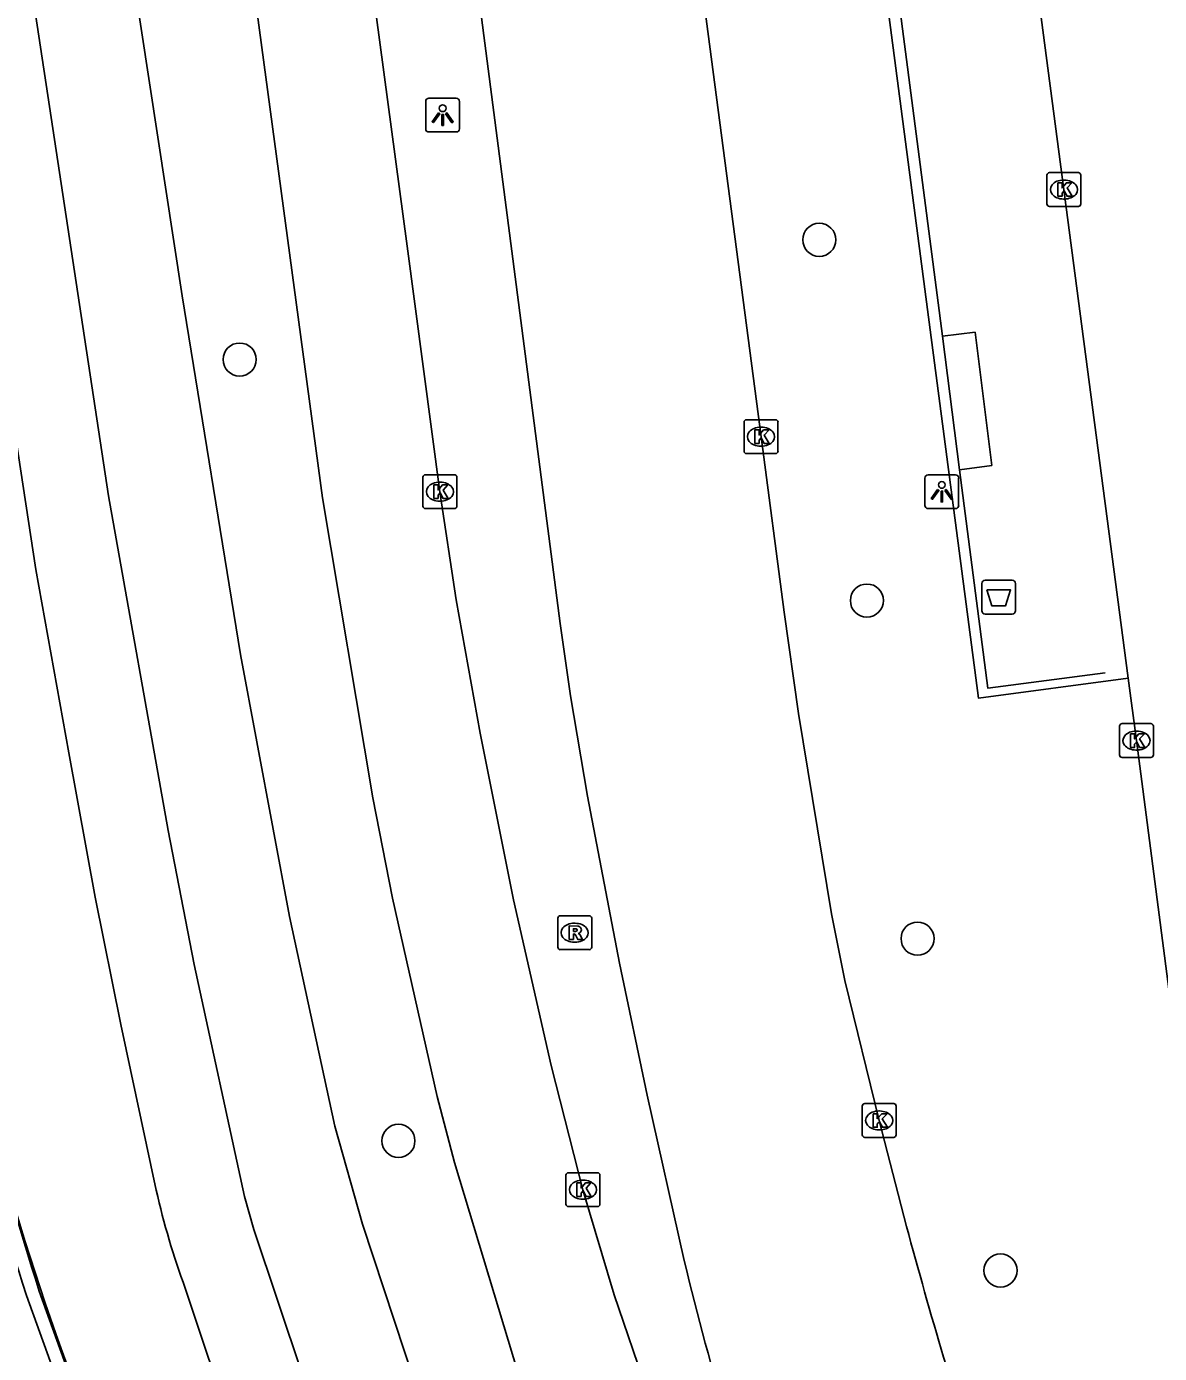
# Model space of a CAD drawing. Extents: x 160557 to 161245, y 385330 to 386505.
# Drawn here: x 161049.06 to 161082.52, y 386380.45 to 386419.63 of the extents above; entities that cross this region are included whole.
import ezdxf

# ---------------------------------------------------------------- set-up
doc = ezdxf.new("R2010")
doc.units = 0
for name, color, linetype in [('IMGEO_Afvalbak', 7, 'Continuous'), ('IMGEO_Boom', 7, 'Continuous'), ('IMGEO_Fietspad_gesloten', 7, 'Continuous'), ('IMGEO_Haag', 7, 'Continuous'), ('IMGEO_Hek', 7, 'Continuous'), ('IMGEO_Kolk', 7, 'Continuous'), ('IMGEO_Lichtpunt', 7, 'Continuous'), ('IMGEO_OVBaan_gesloten', 7, 'Continuous'), ('IMGEO_Rijbaan_regionaal_gesloten', 7, 'Continuous'), ('IMGEO_Rioolput', 7, 'Continuous'), ('IMGEO_Voetpad_open', 7, 'Continuous')]:
    doc.layers.add(name, color=color, linetype=linetype)

msp = doc.modelspace()

# ---------------------------------------------------------------- linework, layer by layer
at = {"layer": 'IMGEO_Afvalbak'}
for p, q in [((161077.274, 386402.383), (161077.274, 386403.183)), ((161077.274, 386403.183), (161077.274, 386402.383)), ((161077.374, 386403.283), (161078.164, 386403.283)), ((161078.164, 386403.283), (161077.374, 386403.283)), ((161078.264, 386403.183), (161078.264, 386402.383)), ((161078.264, 386402.383), (161078.264, 386403.183)), ((161078.164, 386402.283), (161077.374, 386402.283)), ((161077.374, 386402.283), (161078.164, 386402.283))]:
    msp.add_line(p, q, dxfattribs=at)
msp.add_lwpolyline([(161077.417, 386402.997), (161078.121, 386402.997), (161077.972, 386402.527), (161077.566, 386402.527), (161077.417, 386402.997)], dxfattribs=at)
for centre, start, end in [((161077.374, 386403.183), 90, 180), ((161077.374, 386403.183), 90, 180), ((161078.164, 386403.183), 0, 90), ((161078.164, 386403.183), 360, 90), ((161077.374, 386402.383), 180, 270), ((161077.374, 386402.383), 180, 270), ((161078.164, 386402.383), 270, 0), ((161078.164, 386402.383), 270, 0)]:
    msp.add_arc(centre, 0.1, start, end, dxfattribs=at)
at = {"layer": 'IMGEO_Boom'}
for centre in [(161072.471, 386413.333), (161055.354, 386409.796), (161073.878, 386402.681), (161075.374, 386392.7), (161060.043, 386386.729), (161077.822, 386382.903)]:
    msp.add_circle(centre, 0.489, dxfattribs=at)
at = {"layer": 'IMGEO_Fietspad_gesloten'}
for points in [[(161077.526, 386327.456), (161070.293, 386345.132), (161062.895, 386363.243), (161062.156, 386365.13), (161061.489, 386367.043), (161055.778, 386384.113), (161055.496, 386385.09), (161054.016, 386391.936), (161053.244, 386395.895), (161051.479, 386405.774), (161048.936, 386422.601), (161048.635, 386424.601), (161048.264, 386426.578), (161044.894, 386443.483)], [(161081.617, 386325.565), (161080.28, 386328.88), (161071.84, 386349.526), (161064.471, 386367.794), (161063.677, 386370.037), (161058.979, 386384.275), (161058.17, 386387.166), (161056.829, 386393.358), (161055.379, 386401.089), (161053.657, 386411.675), (161051.251, 386427.35), (161049.75, 386434.285)]]:
    msp.add_lwpolyline(points, dxfattribs=at)
at = {"layer": 'IMGEO_Haag'}
for points in [[(161049.061, 386382.167), (161058.227, 386356.744)], [(161058.603, 386356.88), (161049.439, 386382.297)]]:
    msp.add_lwpolyline(points, dxfattribs=at)
for centre, radius, start, end in [((161121.521, 386405.794), 76.215, 188.96839, 198.05961), ((161121.412, 386405.769), 75.704, 188.95983, 198.06243)]:
    msp.add_arc(centre, radius, start, end, dxfattribs=at)
at = {"layer": 'IMGEO_Hek'}
for points in [[(161076.111, 386410.488), (161074.271, 386424.635)], [(161080.909, 386400.545), (161077.45, 386400.095), (161076.611, 386406.542)]]:
    msp.add_lwpolyline(points, dxfattribs=at)
msp.add_arc((161115.93, 386404.501), 70.051, 188.64828, 201.13364, dxfattribs=at)
at = {"layer": 'IMGEO_Kolk'}
for p, q in [((161079.27, 386415.316), (161080.122, 386415.316)), ((161079.195, 386414.39), (161079.195, 386415.242)), ((161079.683, 386415.096), (161079.708, 386415.096)), ((161080.196, 386415.242), (161080.196, 386414.39)), ((161079.706, 386414.536), (161079.681, 386414.536)), ((161080.122, 386414.316), (161079.27, 386414.316)), ((161070.251, 386407.094), (161070.251, 386407.946)), ((161070.326, 386408.02), (161071.178, 386408.02)), ((161071.252, 386407.946), (161071.252, 386407.094)), ((161070.739, 386407.8), (161070.764, 386407.8)), ((161070.762, 386407.24), (161070.737, 386407.24)), ((161071.178, 386407.02), (161070.326, 386407.02)), ((161060.768, 386405.47), (161060.768, 386406.322)), ((161060.843, 386406.396), (161061.695, 386406.396)), ((161061.769, 386406.322), (161061.769, 386405.47)), ((161061.256, 386406.176), (161061.281, 386406.176)), ((161061.279, 386405.616), (161061.254, 386405.616)), ((161061.695, 386405.396), (161060.843, 386405.396)), ((161081.337, 386398.122), (161081.337, 386398.974)), ((161081.412, 386399.048), (161082.264, 386399.048)), ((161082.338, 386398.974), (161082.338, 386398.122)), ((161081.825, 386398.828), (161081.85, 386398.828)), ((161081.848, 386398.268), (161081.823, 386398.268)), ((161082.264, 386398.048), (161081.412, 386398.048)), ((161073.741, 386386.906), (161073.741, 386387.758)), ((161073.816, 386387.832), (161074.668, 386387.832)), ((161074.229, 386387.612), (161074.254, 386387.612)), ((161074.742, 386387.758), (161074.742, 386386.906)), ((161074.668, 386386.832), (161073.816, 386386.832)), ((161074.252, 386387.052), (161074.227, 386387.052)), ((161064.991, 386384.863), (161064.991, 386385.715)), ((161065.066, 386385.789), (161065.918, 386385.789)), ((161065.479, 386385.569), (161065.504, 386385.569)), ((161065.992, 386385.715), (161065.992, 386384.863)), ((161065.918, 386384.789), (161065.066, 386384.789)), ((161065.502, 386385.009), (161065.477, 386385.009))]:
    msp.add_line(p, q, dxfattribs=at)
for points in [[(161079.27, 386415.316), (161080.122, 386415.316)], [(161079.195, 386414.39), (161079.195, 386415.242)], [(161079.516, 386415.016), (161079.639, 386415.016), (161079.639, 386414.865), (161079.769, 386415.016), (161079.933, 386415.016), (161079.787, 386414.865), (161079.94, 386414.616), (161079.788, 386414.616), (161079.703, 386414.78), (161079.639, 386414.713), (161079.639, 386414.616), (161079.516, 386414.616), (161079.516, 386415.016)], [(161080.196, 386415.242), (161080.196, 386414.39)], [(161080.122, 386414.316), (161079.27, 386414.316)], [(161070.251, 386407.094), (161070.251, 386407.946)], [(161070.326, 386408.02), (161071.178, 386408.02)], [(161071.252, 386407.946), (161071.252, 386407.094)], [(161070.572, 386407.72), (161070.695, 386407.72), (161070.695, 386407.569), (161070.825, 386407.72), (161070.989, 386407.72), (161070.843, 386407.569), (161070.996, 386407.32), (161070.844, 386407.32), (161070.759, 386407.484), (161070.695, 386407.417), (161070.695, 386407.32), (161070.572, 386407.32), (161070.572, 386407.72)], [(161071.178, 386407.02), (161070.326, 386407.02)], [(161060.768, 386405.47), (161060.768, 386406.322)], [(161060.843, 386406.396), (161061.695, 386406.396)], [(161061.769, 386406.322), (161061.769, 386405.47)], [(161061.089, 386406.096), (161061.212, 386406.096), (161061.212, 386405.945), (161061.342, 386406.096), (161061.506, 386406.096), (161061.36, 386405.945), (161061.513, 386405.696), (161061.361, 386405.696), (161061.276, 386405.86), (161061.212, 386405.793), (161061.212, 386405.696), (161061.089, 386405.696), (161061.089, 386406.096)], [(161061.695, 386405.396), (161060.843, 386405.396)], [(161081.337, 386398.122), (161081.337, 386398.974)], [(161081.412, 386399.048), (161082.264, 386399.048)], [(161082.338, 386398.974), (161082.338, 386398.122)], [(161081.658, 386398.748), (161081.781, 386398.748), (161081.781, 386398.597), (161081.911, 386398.748), (161082.075, 386398.748), (161081.929, 386398.597), (161082.082, 386398.348), (161081.93, 386398.348), (161081.845, 386398.512), (161081.781, 386398.445), (161081.781, 386398.348), (161081.658, 386398.348), (161081.658, 386398.748)], [(161082.264, 386398.048), (161081.412, 386398.048)], [(161073.741, 386386.906), (161073.741, 386387.758)], [(161073.816, 386387.832), (161074.668, 386387.832)], [(161074.062, 386387.532), (161074.185, 386387.532), (161074.185, 386387.381), (161074.315, 386387.532), (161074.479, 386387.532), (161074.333, 386387.381), (161074.486, 386387.132), (161074.334, 386387.132), (161074.249, 386387.296), (161074.185, 386387.229), (161074.185, 386387.132), (161074.062, 386387.132), (161074.062, 386387.532)], [(161074.742, 386387.758), (161074.742, 386386.906)], [(161074.668, 386386.832), (161073.816, 386386.832)], [(161064.991, 386384.863), (161064.991, 386385.715)], [(161065.066, 386385.789), (161065.918, 386385.789)], [(161065.992, 386385.715), (161065.992, 386384.863)], [(161065.312, 386385.489), (161065.435, 386385.489), (161065.435, 386385.338), (161065.565, 386385.489), (161065.729, 386385.489), (161065.583, 386385.338), (161065.736, 386385.089), (161065.584, 386385.089), (161065.499, 386385.253), (161065.435, 386385.186), (161065.435, 386385.089), (161065.312, 386385.089), (161065.312, 386385.489)], [(161065.918, 386384.789), (161065.066, 386384.789)]]:
    msp.add_lwpolyline(points, dxfattribs=at)
for centre, start, end in [((161079.272, 386415.24), 91.552, 178.448), ((161079.272, 386415.24), 91.552, 178.448), ((161080.12, 386415.24), 1.552, 88.448), ((161080.12, 386415.24), 1.552, 88.448), ((161079.272, 386414.392), 181.552, 268.448), ((161079.272, 386414.392), 181.552, 268.448), ((161080.12, 386414.392), 271.552, 358.448), ((161080.12, 386414.392), 271.552, 358.448), ((161070.328, 386407.944), 91.552, 178.448), ((161070.328, 386407.944), 91.552, 178.448), ((161071.176, 386407.944), 1.552, 88.448), ((161071.176, 386407.944), 1.552, 88.448), ((161070.328, 386407.096), 181.552, 268.448), ((161070.328, 386407.096), 181.552, 268.448), ((161071.176, 386407.096), 271.552, 358.448), ((161071.176, 386407.096), 271.552, 358.448), ((161060.845, 386406.32), 91.552, 178.448), ((161060.845, 386406.32), 91.552, 178.448), ((161061.693, 386406.32), 1.552, 88.448), ((161061.693, 386406.32), 1.552, 88.448), ((161060.845, 386405.472), 181.552, 268.448), ((161060.845, 386405.472), 181.552, 268.448), ((161061.693, 386405.472), 271.552, 358.448), ((161061.693, 386405.472), 271.552, 358.448), ((161081.414, 386398.972), 91.552, 178.448), ((161081.414, 386398.972), 91.552, 178.448), ((161082.262, 386398.972), 1.552, 88.448), ((161082.262, 386398.972), 1.552, 88.448), ((161081.414, 386398.124), 181.552, 268.448), ((161081.414, 386398.124), 181.552, 268.448), ((161082.262, 386398.124), 271.552, 358.448), ((161082.262, 386398.124), 271.552, 358.448), ((161073.818, 386387.756), 91.552, 178.448), ((161073.818, 386387.756), 91.552, 178.448), ((161074.666, 386387.756), 1.552, 88.448), ((161074.666, 386387.756), 1.552, 88.448), ((161073.818, 386386.908), 181.552, 268.448), ((161073.818, 386386.908), 181.552, 268.448), ((161074.666, 386386.908), 271.552, 358.448), ((161074.666, 386386.908), 271.552, 358.448), ((161065.068, 386385.713), 91.552, 178.448), ((161065.068, 386385.713), 91.552, 178.448), ((161065.916, 386385.713), 1.552, 88.448), ((161065.916, 386385.713), 1.552, 88.448), ((161065.068, 386384.865), 181.552, 268.448), ((161065.068, 386384.865), 181.552, 268.448), ((161065.916, 386384.865), 271.552, 358.448), ((161065.916, 386384.865), 271.552, 358.448)]:
    msp.add_arc(centre, 0.0765, start, end, dxfattribs=at)
for centre, major_axis, ratio, start_param, end_param in [((161079.682, 386414.816), (-0.387, 0.002), 0.722429, 4.712389, 7.853982), ((161079.707, 386414.816), (-0.39, 0.002), 0.717154, 1.570796, 4.712389), ((161070.738, 386407.52), (-0.387, 0.002), 0.722429, 4.712389, 7.853982), ((161070.763, 386407.52), (-0.39, 0.002), 0.717154, 1.570796, 4.712389), ((161061.255, 386405.896), (-0.387, 0.002), 0.722429, 4.712389, 7.853982), ((161061.28, 386405.896), (-0.39, 0.002), 0.717154, 1.570796, 4.712389), ((161081.824, 386398.548), (-0.387, 0.002), 0.722429, 4.712389, 7.853982), ((161081.849, 386398.548), (-0.39, 0.002), 0.717154, 1.570796, 4.712389), ((161074.228, 386387.332), (-0.387, 0.002), 0.722429, 4.712389, 7.853982), ((161074.253, 386387.332), (-0.39, 0.002), 0.717154, 1.570796, 4.712389), ((161065.478, 386385.289), (-0.387, 0.002), 0.722429, 4.712389, 7.853982), ((161065.503, 386385.289), (-0.39, 0.002), 0.717154, 1.570796, 4.712389)]:
    msp.add_ellipse(centre, major_axis=major_axis, ratio=ratio, start_param=start_param, end_param=end_param, dxfattribs=at)
at = {"layer": 'IMGEO_Lichtpunt'}
for p, q in [((161060.85, 386417.417), (161060.85, 386416.61)), ((161060.85, 386417.417), (161060.85, 386416.61)), ((161061.752, 386417.512), (161060.944, 386417.512)), ((161061.752, 386417.512), (161060.944, 386417.512)), ((161061.846, 386416.61), (161061.846, 386417.417)), ((161061.846, 386416.61), (161061.846, 386417.417)), ((161060.944, 386416.516), (161061.752, 386416.516)), ((161060.944, 386416.516), (161061.752, 386416.516)), ((161075.591, 386406.298), (161075.591, 386405.491)), ((161075.591, 386406.298), (161075.591, 386405.491)), ((161076.493, 386406.393), (161075.685, 386406.393)), ((161076.493, 386406.393), (161075.685, 386406.393)), ((161076.587, 386405.491), (161076.587, 386406.298)), ((161076.587, 386405.491), (161076.587, 386406.298)), ((161075.685, 386405.397), (161076.493, 386405.397)), ((161075.685, 386405.397), (161076.493, 386405.397))]:
    msp.add_line(p, q, dxfattribs=at)
for points in [[(161061.224, 386417.081), (161061.263, 386417.053), (161061.075, 386416.791), (161061.037, 386416.818), (161061.224, 386417.081)], [(161061.326, 386417.033), (161061.373, 386417.033), (161061.373, 386416.711), (161061.326, 386416.711), (161061.326, 386417.033)], [(161061.436, 386417.053), (161061.474, 386417.08), (161061.661, 386416.818), (161061.622, 386416.79), (161061.436, 386417.053)], [(161075.965, 386405.962), (161076.004, 386405.934), (161075.816, 386405.672), (161075.778, 386405.699), (161075.965, 386405.962)], [(161076.067, 386405.914), (161076.114, 386405.914), (161076.114, 386405.592), (161076.067, 386405.592), (161076.067, 386405.914)], [(161076.177, 386405.934), (161076.215, 386405.961), (161076.402, 386405.699), (161076.363, 386405.671), (161076.177, 386405.934)]]:
    msp.add_lwpolyline(points, dxfattribs=at)
for centre in [(161061.349, 386417.215), (161076.09, 386406.096)]:
    msp.add_circle(centre, 0.0994, dxfattribs=at)
for centre, start, end in [((161060.944, 386417.417), 90, 180), ((161060.944, 386417.417), 90, 180), ((161061.752, 386417.417), 0, 90), ((161061.752, 386417.417), 0, 90), ((161060.944, 386416.61), 180, 270), ((161060.944, 386416.61), 180, 270), ((161061.752, 386416.61), 270, 0), ((161061.752, 386416.61), 270, 360), ((161075.685, 386406.298), 90, 180), ((161075.685, 386406.298), 90, 180), ((161076.493, 386406.298), 0, 90), ((161076.493, 386406.298), 0, 90), ((161075.685, 386405.491), 180, 270), ((161075.685, 386405.491), 180, 270), ((161076.493, 386405.491), 270, 0), ((161076.493, 386405.491), 270, 360)]:
    msp.add_arc(centre, 0.0946, start, end, dxfattribs=at)
at = {"layer": 'IMGEO_OVBaan_gesloten'}
for points in [[(161073.808, 386448.382), (161074.194, 386447.083), (161075.093, 386443.972), (161075.598, 386442.03), (161076.867, 386436.146), (161077.302, 386432.986), (161081.596, 386400.39)], [(161081.596, 386400.39), (161081.838, 386398.548), (161083.815, 386383.331), (161085.246, 386372.81), (161086.77, 386361.656), (161087.257, 386358.697)]]:
    msp.add_lwpolyline(points, dxfattribs=at)
at = {"layer": 'IMGEO_Rijbaan_regionaal_gesloten'}
for points in [[(161075.049, 386384.206), (161074.242, 386387.332), (161073.226, 386391.462), (161072.828, 386393.429), (161071.857, 386399.347), (161071.434, 386402.337), (161070.752, 386407.52), (161068.214, 386426.824), (161065.605, 386446.715), (161065.561, 386447.017)], [(161087.211, 386329.806), (161079.385, 386348.887), (161072.006, 386366.904), (161070.442, 386370.869), (161068.364, 386376.517), (161067.387, 386379.328), (161066.41, 386382.188), (161065.492, 386385.289), (161064.554, 386388.956), (161063.444, 386393.848), (161062.457, 386398.767), (161061.745, 386402.702), (161061.269, 386405.896), (161060.304, 386413.14), (161058.684, 386425.193), (161055.971, 386445.969), (161055.924, 386446.282)], [(161059.042, 386446.519), (161064.82, 386402.005), (161065.126, 386399.865), (161065.623, 386396.906), (161066.573, 386391.98), (161067.387, 386388.08), (161068.486, 386383.194)], [(161053.876, 386434.872), (161057.798, 386405.716), (161059.283, 386396.862), (161059.871, 386393.895), (161061.185, 386388.043), (161061.703, 386386.088), (161063.723, 386379.378), (161065, 386375.601), (161067.759, 386368.181), (161070.009, 386362.558), (161078.097, 386342.869), (161083.522, 386329.629), (161085.85, 386323.924), (161087.036, 386320.88), (161089.854, 386312.082), (161090.322, 386310.439), (161092.359, 386303.947), (161092.855, 386302.039), (161094.461, 386294.924)]]:
    msp.add_lwpolyline(points, dxfattribs=at)
for centre, radius, start, end in [((161215.793, 386421.975), 145.724, 195.02159, 198.18158), ((161132.295, 386398.096), 65.526, 193.14501, 197.53541)]:
    msp.add_arc(centre, radius, start, end, dxfattribs=at)
at = {"layer": 'IMGEO_Rioolput'}
for p, q in [((161064.824, 386393.375), (161065.676, 386393.375)), ((161064.749, 386392.449), (161064.749, 386393.301)), ((161065.237, 386393.155), (161065.262, 386393.155)), ((161065.75, 386393.301), (161065.75, 386392.449)), ((161065.26, 386392.595), (161065.235, 386392.595)), ((161065.676, 386392.375), (161064.824, 386392.375))]:
    msp.add_line(p, q, dxfattribs=at)
for points in [[(161064.824, 386393.375), (161065.676, 386393.375)], [(161064.749, 386392.449), (161064.749, 386393.301)], [(161065.338, 386393.073), (161065.086, 386393.075), (161065.086, 386392.675)], [(161065.264, 386392.994), (161065.21, 386392.994), (161065.21, 386392.913)], [(161065.75, 386393.301), (161065.75, 386392.449)], [(161065.086, 386392.675), (161065.21, 386392.675), (161065.21, 386392.837), (161065.221, 386392.837)], [(161065.21, 386392.913), (161065.262, 386392.913)], [(161065.268, 386392.808), (161065.339, 386392.675), (161065.479, 386392.675), (161065.414, 386392.801)], [(161065.676, 386392.375), (161064.824, 386392.375)]]:
    msp.add_lwpolyline(points, dxfattribs=at)
for centre, radius, start, end in [((161064.826, 386393.299), 0.0765, 91.552, 178.448), ((161064.826, 386393.299), 0.0765, 91.552, 178.448), ((161065.674, 386393.299), 0.0765, 1.552, 88.448), ((161065.674, 386393.299), 0.0765, 1.552, 88.448), ((161065.27, 386392.898), 0.0964, 77.0061, 93.1865), ((161065.284, 386392.955), 0.0378, 276.6634, 79.6772), ((161065.337, 386392.963), 0.109, 350.3612, 89.416), ((161065.22, 386392.784), 0.0533, 26.0293, 88.6989), ((161065.246, 386393.102), 0.19, 274.7715, 282.9687), ((161065.335, 386392.963), 0.112, 277.5842, 350.9817), ((161065.319, 386392.748), 0.108, 29.5134, 73.7905), ((161064.826, 386392.451), 0.0765, 181.552, 268.448), ((161064.826, 386392.451), 0.0765, 181.552, 268.448), ((161065.674, 386392.451), 0.0765, 271.552, 358.448), ((161065.674, 386392.451), 0.0765, 271.552, 358.448)]:
    msp.add_arc(centre, radius, start, end, dxfattribs=at)
for centre, major_axis, ratio, start_param, end_param in [((161065.236, 386392.875), (-0.387, 0.002), 0.722429, 4.712389, 7.853982), ((161065.261, 386392.875), (-0.39, 0.002), 0.717154, 1.570796, 4.712389)]:
    msp.add_ellipse(centre, major_axis=major_axis, ratio=ratio, start_param=start_param, end_param=end_param, dxfattribs=at)
at = {"layer": 'IMGEO_Voetpad_open'}
for points in [[(161081.596, 386400.39), (161077.173, 386399.804), (161071.796, 386440.759), (161070.898, 386440.668), (161070.57, 386443.255), (161069.676, 386443.12), (161069.079, 386447.74), (161065.945, 386447.5)], [(161047.99, 386412.384), (161049.332, 386403.597), (161050.306, 386398.187), (161051.087, 386393.926), (161051.847, 386390.163), (161052.891, 386385.271)], [(161077.565, 386406.664), (161076.611, 386406.542), (161076.111, 386410.488), (161077.073, 386410.605), (161077.565, 386406.664)], [(161053.747, 386382.377), (161059.442, 386365.324), (161060.143, 386363.456), (161060.883, 386361.597), (161068.074, 386344.035), (161075.393, 386326.106), (161077.069, 386321.795)]]:
    msp.add_lwpolyline(points, dxfattribs=at)
msp.add_arc((161075.633, 386390.424), 23.318, 192.7671, 200.1877, dxfattribs=at)

doc.saveas('drawing.dxf')
